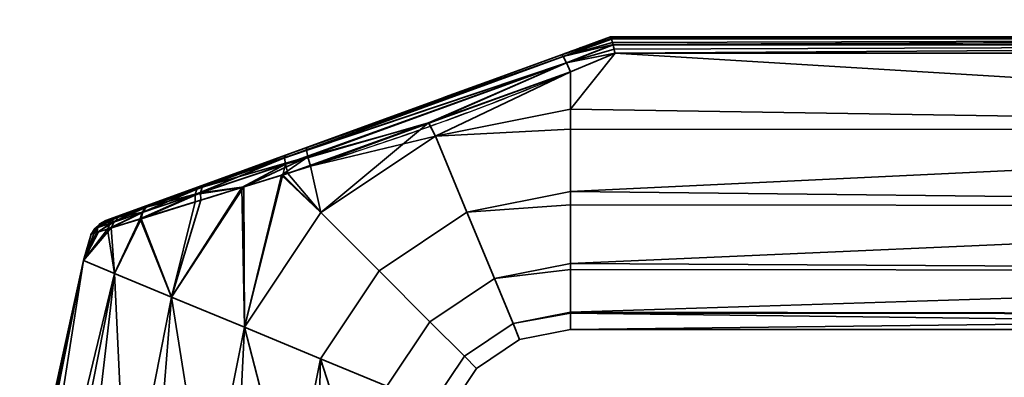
# Model space of a CAD drawing. Header units: millimetres. Extents: x -590 to 3690, y -120 to 127.
# Tile 655 of 656: x 2540 to 2614, y 45 to 72. Entities that reach past the tile are written whole.
import ezdxf

# ---------------------------------------------------------------- set-up
doc = ezdxf.new("R2010")
doc.units = ezdxf.units.MM
doc.layers.add('151', color=7, linetype='Continuous', true_color=0xffffff)

# ---------------------------------------------------------------- blocks, each defined once
blk = doc.blocks.new('UG_SURFACE_003')
at = {"layer": '151', "color": 252, "linetype": 'Continuous', "lineweight": 35}
for points in [[(3690, -31.2, 2203), (3690, 108.2, 2203), (2310, 108.2, 2203), (2310, -31.2, 2203)], [(2460, -31.2, 2053), (2460, 108.2, 2053), (3540, 108.2, 2053), (3540, -31.2, 2053)]]:
    blk.add_3dface(points, dxfattribs=at)
blk = doc.blocks.new('UG_SURFACE_155')
at = {"layer": '151', "color": 43, "linetype": 'Continuous', "lineweight": 35}
for points in [[(2580.316, 69.659, 1116.438), (2584, 71, 1115.949), (2584, 71, 1092.051), (2580.316, 69.659, 1091.562)], [(2584.07, 70.888, 1116.66), (2584.002, 71, 1116), (2580.316, 69.659, 1116.438)], [(2584.002, 71, 1116), (2584, 71, 1115.949), (2580.316, 69.659, 1116.438)], [(2580.316, 69.659, 1091.562), (2584.002, 71, 1092), (2584.07, 70.888, 1091.34)], [(2580.316, 69.659, 1091.562), (2584, 71, 1092.051), (2584.002, 71, 1092)], [(2584.081, 70.853, 1116.723), (2584.07, 70.888, 1116.66), (2580.316, 69.659, 1116.438)], [(2580.316, 69.659, 1091.562), (2584.07, 70.888, 1091.34), (2584.081, 70.853, 1091.277)], [(2580.316, 69.659, 1116.438), (2580.46, 69.517, 1117.27), (2584.081, 70.853, 1116.723)], [(2584.081, 70.853, 1091.277), (2580.46, 69.517, 1090.73), (2580.316, 69.659, 1091.562)], [(2584.087, 70.835, 1116.757), (2584.081, 70.853, 1116.723), (2580.46, 69.517, 1117.27)], [(2580.46, 69.517, 1090.73), (2584.081, 70.853, 1091.277), (2584.087, 70.835, 1091.243)], [(2584.169, 70.566, 1117.244), (2584.087, 70.835, 1116.757), (2580.46, 69.517, 1117.27)], [(2580.46, 69.517, 1090.73), (2584.087, 70.835, 1091.243), (2584.169, 70.566, 1090.757)], [(2584.206, 70.416, 1117.379), (2584.169, 70.566, 1117.244), (2580.46, 69.517, 1117.27)], [(2580.46, 69.517, 1090.73), (2584.169, 70.566, 1090.757), (2584.206, 70.416, 1090.621)], [(2580.46, 69.517, 1117.27), (2580.703, 69.056, 1117.949), (2584.206, 70.416, 1117.379)], [(2584.206, 70.416, 1090.621), (2580.703, 69.056, 1090.051), (2580.46, 69.517, 1090.73)], [(2584.21, 70.399, 1117.393), (2584.206, 70.416, 1117.379), (2580.703, 69.056, 1117.949)], [(2580.703, 69.056, 1090.051), (2584.206, 70.416, 1090.621), (2584.21, 70.399, 1090.607)], [(2679, 71, 1116), (2679, 71, 1092), (2584, 71, 1092.051), (2584, 71, 1115.949)], [(2679, 71, 1092), (2584.002, 71, 1092), (2584, 71, 1092.051)], [(2584, 71, 1115.949), (2584.002, 71, 1116), (2679, 71, 1116)], [(2679, 71, 1116), (2584.002, 71, 1116), (2584.07, 70.888, 1116.66)], [(2584.07, 70.888, 1091.34), (2584.002, 71, 1092), (2679, 71, 1092)], [(2584.07, 70.888, 1116.66), (2584.081, 70.853, 1116.723), (2679, 71, 1116)], [(2679, 71, 1092), (2584.081, 70.853, 1091.277), (2584.07, 70.888, 1091.34)], [(2679, 71, 1116), (2584.081, 70.853, 1116.723), (2584.087, 70.835, 1116.757)], [(2584.087, 70.835, 1091.243), (2584.081, 70.853, 1091.277), (2679, 71, 1092)], [(2584.087, 70.835, 1116.757), (2679, 70.847, 1116.764), (2679, 71, 1116)], [(2679, 71, 1092), (2679, 70.847, 1091.236), (2584.087, 70.835, 1091.243)], [(2679, 70.846, 1116.768), (2679, 70.847, 1116.764), (2584.087, 70.835, 1116.757)], [(2584.169, 70.566, 1090.757), (2584.087, 70.835, 1091.243), (2679, 70.847, 1091.236)], [(2679, 70.846, 1116.768), (2584.087, 70.835, 1116.757), (2584.169, 70.566, 1117.244)], [(2679, 70.847, 1091.236), (2584.206, 70.416, 1090.621), (2584.169, 70.566, 1090.757)], [(2584.169, 70.566, 1117.244), (2584.206, 70.416, 1117.379), (2679, 70.846, 1116.768)], [(2584.21, 70.399, 1090.607), (2584.206, 70.416, 1090.621), (2679, 70.847, 1091.236)], [(2679, 70.846, 1116.768), (2584.206, 70.416, 1117.379), (2584.21, 70.399, 1117.393)], [(2679, 70.847, 1091.236), (2679, 70.846, 1091.232), (2584.21, 70.399, 1090.607)], [(2584.21, 70.399, 1117.393), (2679, 70.415, 1117.411), (2679, 70.846, 1116.768)], [(2679, 70.846, 1091.232), (2679, 70.415, 1090.589), (2584.21, 70.399, 1090.607)], [(2679, 70.41, 1117.419), (2679, 70.415, 1117.411), (2584.21, 70.399, 1117.393)], [(2584.289, 70.067, 1090.308), (2584.21, 70.399, 1090.607), (2679, 70.415, 1090.589)], [(2679, 70.41, 1117.419), (2584.21, 70.399, 1117.393), (2584.289, 70.067, 1117.692)], [(2679, 70.415, 1090.589), (2584.35, 69.783, 1090.16), (2584.289, 70.067, 1090.308)], [(2584.289, 70.067, 1117.692), (2584.35, 69.783, 1117.84), (2679, 70.41, 1117.419)], [(2584.353, 69.769, 1090.154), (2584.35, 69.783, 1090.16), (2679, 70.415, 1090.589)], [(2679, 70.41, 1117.419), (2584.35, 69.783, 1117.84), (2584.353, 69.769, 1117.846)], [(2679, 70.415, 1090.589), (2679, 70.41, 1090.581), (2584.353, 69.769, 1090.154)], [(2584.353, 69.769, 1117.846), (2679, 69.769, 1117.846), (2679, 70.41, 1117.419)], [(2679, 70.41, 1090.581), (2679, 69.769, 1090.154), (2584.353, 69.769, 1090.154)], [(2584.289, 70.067, 1117.692), (2584.21, 70.399, 1117.393), (2580.703, 69.056, 1117.949)], [(2580.703, 69.056, 1090.051), (2584.21, 70.399, 1090.607), (2584.289, 70.067, 1090.308)], [(2580.703, 69.056, 1117.949), (2584.35, 69.783, 1117.84), (2584.289, 70.067, 1117.692)], [(2584.289, 70.067, 1090.308), (2584.35, 69.783, 1090.16), (2580.703, 69.056, 1090.051)], [(2584.353, 69.769, 1117.846), (2584.35, 69.783, 1117.84), (2580.703, 69.056, 1117.949)], [(2580.703, 69.056, 1090.051), (2584.35, 69.783, 1090.16), (2584.353, 69.769, 1090.154)], [(2580.703, 69.056, 1117.949), (2581, 68.361, 1118.352), (2584.353, 69.769, 1117.846)], [(2584.353, 69.769, 1090.154), (2581, 68.361, 1089.648), (2580.703, 69.056, 1090.051)], [(2679, 64.025, 1089), (2581, 65.568, 1089.082), (2584.353, 69.769, 1090.154)], [(2581, 65.568, 1089.082), (2581, 68.361, 1089.648), (2584.353, 69.769, 1090.154)], [(2584.353, 69.769, 1117.846), (2581, 65.568, 1118.918), (2679, 64.025, 1119)], [(2584.353, 69.769, 1117.846), (2581, 68.361, 1118.352), (2581, 65.568, 1118.918)], [(2679, 64.025, 1119), (2679, 69.769, 1117.846), (2584.353, 69.769, 1117.846)], [(2584.353, 69.769, 1090.154), (2679, 69.769, 1090.154), (2679, 64.025, 1089)], [(2580.46, 69.517, 1090.73), (2559.487, 61.9, 1091.085), (2559.549, 62.1, 1091.876)], [(2559.487, 61.9, 1091.085), (2580.46, 69.517, 1090.73), (2580.703, 69.056, 1090.051)], [(2580.703, 69.056, 1090.051), (2559.551, 61.419, 1090.427), (2559.487, 61.9, 1091.085)], [(2559.549, 62.1, 1091.876), (2580.316, 69.659, 1091.562), (2580.46, 69.517, 1090.73)], [(2561.166, 62.689, 1116.361), (2580.316, 69.659, 1116.438), (2580.316, 69.659, 1091.562), (2559.549, 62.1, 1091.876)], [(2559.551, 61.419, 1090.427), (2580.703, 69.056, 1090.051), (2570.309, 64.529, 1089.831)], [(2580.703, 69.056, 1117.949), (2580.46, 69.517, 1117.27), (2561.136, 62.488, 1117.182)], [(2561.166, 62.689, 1116.361), (2561.136, 62.488, 1117.182), (2580.46, 69.517, 1117.27)], [(2561.136, 62.488, 1117.182), (2561.233, 61.986, 1117.857), (2580.703, 69.056, 1117.949)], [(2580.46, 69.517, 1117.27), (2580.316, 69.659, 1116.438), (2561.166, 62.689, 1116.361)], [(2580.703, 69.056, 1117.949), (2561.233, 61.986, 1117.857), (2570.345, 64.501, 1118.304)], [(2580.703, 69.056, 1090.051), (2581, 68.361, 1089.648), (2570.309, 64.529, 1089.831)], [(2570.345, 64.501, 1118.304), (2581, 68.361, 1118.352), (2580.703, 69.056, 1117.949)], [(2570.833, 63.546, 1089.082), (2570.309, 64.529, 1089.831), (2581, 68.361, 1089.648)], [(2581, 68.361, 1118.352), (2570.345, 64.501, 1118.304), (2570.833, 63.546, 1118.918)], [(2581, 68.361, 1089.648), (2581, 65.568, 1089.082), (2570.833, 63.546, 1089.082)], [(2570.833, 63.546, 1118.918), (2581, 65.568, 1118.918), (2581, 68.361, 1118.352)], [(2570.833, 63.546, 1089.082), (2581, 65.568, 1089.082), (2581, 64.051, 1089.242)], [(2581, 64.051, 1118.758), (2581, 65.568, 1118.918), (2570.833, 63.546, 1118.918)], [(2679, 64.025, 1089), (2581, 64.051, 1089.242), (2581, 65.568, 1089.082)], [(2581, 65.568, 1118.918), (2581, 64.051, 1118.758), (2679, 64.025, 1119)], [(2570.309, 64.529, 1089.831), (2559.728, 60.737, 1090.011), (2559.551, 61.419, 1090.427)], [(2562.214, 57.786, 1089.082), (2559.728, 60.737, 1090.011), (2570.309, 64.529, 1089.831)], [(2561.233, 61.986, 1117.857), (2561.441, 61.275, 1118.263), (2570.345, 64.501, 1118.304)], [(2570.833, 63.546, 1118.918), (2570.345, 64.501, 1118.304), (2561.441, 61.275, 1118.263)], [(2570.309, 64.529, 1089.831), (2570.833, 63.546, 1089.082), (2562.214, 57.786, 1089.082)], [(2570.833, 63.546, 1118.918), (2573.207, 57.815, 1118.266), (2581, 59.365, 1118.266), (2581, 64.051, 1118.758)], [(2581, 64.051, 1089.242), (2581, 59.365, 1089.734), (2573.207, 57.815, 1089.734), (2570.833, 63.546, 1089.082)], [(2679, 64.025, 1119), (2581, 64.051, 1118.758), (2581, 59.365, 1118.266)], [(2581, 59.365, 1089.734), (2581, 64.051, 1089.242), (2679, 64.025, 1089)], [(2581, 59.365, 1118.266), (2679, 58.277, 1117.865), (2679, 64.025, 1119)], [(2679, 64.025, 1089), (2679, 58.277, 1090.135), (2581, 59.365, 1089.734)], [(2561.441, 61.275, 1118.263), (2562.214, 57.786, 1118.918), (2570.833, 63.546, 1118.918)], [(2573.207, 57.815, 1089.734), (2566.6, 53.4, 1089.734), (2562.214, 57.786, 1089.082), (2570.833, 63.546, 1089.082)], [(2570.833, 63.546, 1118.918), (2562.214, 57.786, 1118.918), (2566.6, 53.4, 1118.266), (2573.207, 57.815, 1118.266)], [(2549.402, 58.407, 1111.613), (2553.485, 59.894, 1114.336), (2561.166, 62.689, 1116.361), (2553.101, 59.754, 1093.847)], [(2561.166, 62.689, 1116.361), (2559.549, 62.1, 1091.876), (2553.101, 59.754, 1093.847)], [(2553.485, 59.894, 1114.336), (2553.271, 59.687, 1114.964), (2561.136, 62.488, 1117.182)], [(2561.233, 61.986, 1117.857), (2561.136, 62.488, 1117.182), (2553.271, 59.687, 1114.964)], [(2561.136, 62.488, 1117.182), (2561.166, 62.689, 1116.361), (2553.485, 59.894, 1114.336)], [(2559.487, 61.9, 1091.085), (2559.551, 61.419, 1090.427), (2552.756, 59.141, 1092.691)], [(2552.756, 59.141, 1092.691), (2552.875, 59.546, 1093.233), (2559.487, 61.9, 1091.085)], [(2559.487, 61.9, 1091.085), (2552.875, 59.546, 1093.233), (2553.101, 59.754, 1093.847)], [(2553.101, 59.754, 1093.847), (2559.549, 62.1, 1091.876), (2559.487, 61.9, 1091.085)], [(2561.233, 61.986, 1117.857), (2553.164, 59.278, 1115.516), (2556.408, 59.716, 1116.839)], [(2553.271, 59.687, 1114.964), (2553.164, 59.278, 1115.516), (2561.233, 61.986, 1117.857)], [(2556.408, 59.716, 1116.839), (2559.239, 60.593, 1117.64), (2561.233, 61.986, 1117.857)], [(2559.239, 60.593, 1117.64), (2561.441, 61.275, 1118.263), (2561.233, 61.986, 1117.857)], [(2552.756, 59.141, 1092.691), (2559.551, 61.419, 1090.427), (2556.274, 59.671, 1091.138)], [(2559.551, 61.419, 1090.427), (2559.349, 60.62, 1090.135), (2556.274, 59.671, 1091.138)], [(2561.441, 61.275, 1118.263), (2559.239, 60.593, 1117.64), (2562.214, 57.786, 1118.918)], [(2559.551, 61.419, 1090.427), (2559.728, 60.737, 1090.011), (2559.349, 60.62, 1090.135)], [(2556.454, 49.167, 1089.082), (2556.274, 59.671, 1091.138), (2559.349, 60.62, 1090.135)], [(2559.239, 60.593, 1117.64), (2556.408, 59.716, 1116.839), (2556.454, 49.167, 1118.918)], [(2559.349, 60.62, 1090.135), (2562.214, 57.786, 1089.082), (2556.454, 49.167, 1089.082)], [(2556.454, 49.167, 1118.918), (2562.214, 57.786, 1118.918), (2559.239, 60.593, 1117.64)], [(2562.214, 57.786, 1089.082), (2559.349, 60.62, 1090.135), (2559.728, 60.737, 1090.011)], [(2553.101, 59.754, 1093.847), (2547.381, 57.672, 1109.074), (2549.402, 58.407, 1111.613)], [(2547.381, 57.672, 1109.074), (2553.101, 59.754, 1093.847), (2549.346, 58.387, 1096.441)], [(2552.875, 59.546, 1093.233), (2552.756, 59.141, 1092.691), (2548.75, 57.795, 1095.602)], [(2548.75, 57.795, 1095.602), (2549.001, 58.166, 1096.001), (2552.875, 59.546, 1093.233)], [(2552.875, 59.546, 1093.233), (2549.001, 58.166, 1096.001), (2549.346, 58.387, 1096.441)], [(2549.402, 58.407, 1111.613), (2549.059, 58.186, 1112.056), (2553.271, 59.687, 1114.964)], [(2553.164, 59.278, 1115.516), (2553.271, 59.687, 1114.964), (2549.059, 58.186, 1112.056)], [(2549.346, 58.387, 1096.441), (2553.101, 59.754, 1093.847), (2552.875, 59.546, 1093.233)], [(2553.271, 59.687, 1114.964), (2553.485, 59.894, 1114.336), (2549.402, 58.407, 1111.613)], [(2550.974, 51.437, 1116.99), (2556.408, 59.716, 1116.839), (2553.18, 58.716, 1115.926)], [(2556.408, 59.716, 1116.839), (2550.974, 51.437, 1116.99), (2556.454, 49.167, 1118.918)], [(2556.454, 49.167, 1089.082), (2550.974, 51.437, 1091.01), (2556.274, 59.671, 1091.138)], [(2552.759, 58.586, 1092.285), (2556.274, 59.671, 1091.138), (2550.974, 51.437, 1091.01)], [(2556.274, 59.671, 1091.138), (2552.759, 58.586, 1092.285), (2552.756, 59.141, 1092.691)], [(2553.164, 59.278, 1115.516), (2553.18, 58.716, 1115.926), (2556.408, 59.716, 1116.839)], [(2573.207, 57.815, 1089.734), (2581, 59.365, 1089.734), (2581, 58.376, 1090.305)], [(2581, 58.376, 1117.695), (2581, 59.365, 1118.266), (2573.207, 57.815, 1118.266)], [(2679, 58.277, 1090.135), (2581, 58.376, 1090.305), (2581, 59.365, 1089.734)], [(2581, 59.365, 1118.266), (2581, 58.376, 1117.695), (2679, 58.277, 1117.865)], [(2548.613, 57.308, 1095.278), (2548.75, 57.795, 1095.602), (2552.756, 59.141, 1092.691)], [(2552.756, 59.141, 1092.691), (2552.759, 58.586, 1092.285), (2548.613, 57.308, 1095.278)], [(2548.613, 57.308, 1095.278), (2552.759, 58.586, 1092.285), (2550.974, 51.437, 1091.01)], [(2548.675, 57.327, 1112.784), (2553.18, 58.716, 1115.926), (2553.164, 59.278, 1115.516)], [(2553.164, 59.278, 1115.516), (2548.809, 57.815, 1112.458), (2548.675, 57.327, 1112.784)], [(2550.974, 51.437, 1116.99), (2553.18, 58.716, 1115.926), (2548.675, 57.327, 1112.784)], [(2549.059, 58.186, 1112.056), (2548.809, 57.815, 1112.458), (2553.164, 59.278, 1115.516)], [(2549.346, 58.387, 1096.441), (2547.128, 57.58, 1099.384), (2546.033, 57.181, 1102.998), (2546.242, 57.257, 1106.238)], [(2546.242, 57.257, 1106.238), (2547.381, 57.672, 1109.074), (2549.346, 58.387, 1096.441)], [(2549.001, 58.166, 1096.001), (2548.75, 57.795, 1095.602), (2546.372, 56.992, 1098.879)], [(2546.372, 56.992, 1098.879), (2546.709, 57.348, 1099.121), (2549.001, 58.166, 1096.001)], [(2546.424, 56.629, 1109.854), (2548.675, 57.327, 1112.784), (2548.809, 57.815, 1112.458)], [(2548.809, 57.815, 1112.458), (2546.643, 57.084, 1109.63), (2546.424, 56.629, 1109.854)], [(2546.97, 57.441, 1109.363), (2546.643, 57.084, 1109.63), (2548.809, 57.815, 1112.458)], [(2549.001, 58.166, 1096.001), (2546.709, 57.348, 1099.121), (2547.128, 57.58, 1099.384)], [(2547.381, 57.672, 1109.074), (2546.97, 57.441, 1109.363), (2549.059, 58.186, 1112.056)], [(2548.809, 57.815, 1112.458), (2549.059, 58.186, 1112.056), (2546.97, 57.441, 1109.363)], [(2547.128, 57.58, 1099.384), (2549.346, 58.387, 1096.441), (2549.001, 58.166, 1096.001)], [(2549.059, 58.186, 1112.056), (2549.402, 58.407, 1111.613), (2547.381, 57.672, 1109.074)], [(2575.274, 52.824, 1092.853), (2570.42, 49.58, 1092.853), (2566.6, 53.4, 1089.734), (2573.207, 57.815, 1089.734)], [(2573.207, 57.815, 1118.266), (2566.6, 53.4, 1118.266), (2570.42, 49.58, 1115.147), (2575.274, 52.824, 1115.147)], [(2573.207, 57.815, 1118.266), (2575.274, 52.824, 1115.147), (2581, 53.963, 1115.147), (2581, 58.376, 1117.695)], [(2581, 58.376, 1090.305), (2581, 53.963, 1092.853), (2575.274, 52.824, 1092.853), (2573.207, 57.815, 1089.734)], [(2679, 58.277, 1117.865), (2581, 58.376, 1117.695), (2581, 53.963, 1115.147)], [(2581, 53.963, 1092.853), (2581, 58.376, 1090.305), (2679, 58.277, 1090.135)], [(2581, 53.963, 1115.147), (2679, 53.402, 1114.615), (2679, 58.277, 1117.865)], [(2679, 58.277, 1090.135), (2679, 53.402, 1093.385), (2581, 53.963, 1092.853)], [(2546.709, 57.348, 1099.121), (2546.372, 56.992, 1098.879), (2545.195, 56.594, 1102.889)], [(2545.195, 56.594, 1102.889), (2545.575, 56.943, 1102.941), (2546.709, 57.348, 1099.121)], [(2546.643, 57.084, 1109.63), (2545.419, 56.67, 1106.481), (2545.353, 56.295, 1107.104)], [(2545.353, 56.295, 1107.104), (2546.424, 56.629, 1109.854), (2546.643, 57.084, 1109.63)], [(2545.791, 57.02, 1106.364), (2545.419, 56.67, 1106.481), (2546.643, 57.084, 1109.63)], [(2546.709, 57.348, 1099.121), (2545.575, 56.943, 1102.941), (2546.033, 57.181, 1102.998)], [(2546.033, 57.181, 1102.998), (2545.575, 56.943, 1102.941), (2545.791, 57.02, 1106.364)], [(2546.242, 57.257, 1106.238), (2545.791, 57.02, 1106.364), (2546.97, 57.441, 1109.363)], [(2546.643, 57.084, 1109.63), (2546.97, 57.441, 1109.363), (2545.791, 57.02, 1106.364)], [(2545.791, 57.02, 1106.364), (2546.242, 57.257, 1106.238), (2546.033, 57.181, 1102.998)], [(2546.033, 57.181, 1102.998), (2547.128, 57.58, 1099.384), (2546.709, 57.348, 1099.121)], [(2546.142, 56.541, 1098.674), (2546.372, 56.992, 1098.879), (2548.75, 57.795, 1095.602)], [(2548.75, 57.795, 1095.602), (2548.613, 57.308, 1095.278), (2546.142, 56.541, 1098.674)], [(2546.142, 56.541, 1098.674), (2548.613, 57.308, 1095.278), (2546.691, 53.211, 1095.183)], [(2546.97, 57.441, 1109.363), (2547.381, 57.672, 1109.074), (2546.242, 57.257, 1106.238)], [(2546.691, 53.211, 1112.817), (2548.675, 57.327, 1112.784), (2546.424, 56.629, 1109.854)], [(2548.675, 57.327, 1112.784), (2546.691, 53.211, 1112.817), (2550.974, 51.437, 1116.99)], [(2550.974, 51.437, 1091.01), (2546.691, 53.211, 1095.183), (2548.613, 57.308, 1095.278)], [(2566.6, 53.4, 1089.734), (2562.186, 46.793, 1089.734), (2556.454, 49.167, 1089.082), (2562.214, 57.786, 1089.082)], [(2562.214, 57.786, 1118.918), (2556.454, 49.167, 1118.918), (2562.186, 46.793, 1118.266), (2566.6, 53.4, 1118.266)], [(2544.348, 54.182, 1107.119), (2546.691, 53.211, 1112.817), (2546.424, 56.629, 1109.854)], [(2546.424, 56.629, 1109.854), (2545.353, 56.295, 1107.104), (2544.348, 54.182, 1107.119)], [(2544.348, 54.182, 1100.881), (2545.484, 56.335, 1100.914), (2546.142, 56.541, 1098.674)], [(2546.142, 56.541, 1098.674), (2546.691, 53.211, 1095.183), (2544.348, 54.182, 1100.881)], [(2544.916, 56.158, 1102.843), (2545.484, 56.335, 1100.914), (2544.348, 54.182, 1100.881)], [(2544.916, 56.158, 1102.843), (2545.15, 56.231, 1106.582), (2545.419, 56.67, 1106.481)], [(2545.419, 56.67, 1106.481), (2545.195, 56.594, 1102.889), (2544.916, 56.158, 1102.843)], [(2545.484, 56.335, 1100.914), (2544.916, 56.158, 1102.843), (2545.195, 56.594, 1102.889)], [(2545.419, 56.67, 1106.481), (2545.15, 56.231, 1106.582), (2545.353, 56.295, 1107.104)], [(2545.484, 56.335, 1100.914), (2545.195, 56.594, 1102.889), (2546.372, 56.992, 1098.879)], [(2545.575, 56.943, 1102.941), (2545.195, 56.594, 1102.889), (2545.419, 56.67, 1106.481)], [(2545.419, 56.67, 1106.481), (2545.791, 57.02, 1106.364), (2545.575, 56.943, 1102.941)], [(2546.372, 56.992, 1098.879), (2546.142, 56.541, 1098.674), (2545.484, 56.335, 1100.914)], [(2544.348, 54.182, 1107.119), (2545.353, 56.295, 1107.104), (2545.15, 56.231, 1106.582)], [(2544.348, 54.182, 1107.119), (2545.15, 56.231, 1106.582), (2544.916, 56.158, 1102.843)], [(2544.916, 56.158, 1102.843), (2544.348, 54.182, 1100.881), (2544.348, 54.182, 1107.119)], [(2544.348, 54.182, 1100.881), (2541.328, 39, 1100.881), (2541, 39, 1104)], [(2541, 39, 1104), (2544.348, 54.182, 1107.119), (2544.348, 54.182, 1100.881)], [(2541, 39, 1104), (2541.164, 39, 1105.559), (2544.348, 54.182, 1107.119)], [(2541.164, 39, 1105.559), (2541.328, 39, 1107.119), (2544.348, 54.182, 1107.119)], [(2546.691, 53.211, 1112.817), (2544.348, 54.182, 1107.119), (2541.328, 39, 1107.119), (2543.234, 39, 1111.4)], [(2541.959, 39, 1099.465), (2541.328, 39, 1100.881), (2544.348, 54.182, 1100.881)], [(2544.348, 54.182, 1100.881), (2546.691, 53.211, 1095.183), (2543.865, 39, 1095.183), (2541.959, 39, 1099.465)], [(2570.42, 49.58, 1092.853), (2567.176, 44.726, 1092.853), (2562.186, 46.793, 1089.734), (2566.6, 53.4, 1089.734)], [(2566.6, 53.4, 1118.266), (2562.186, 46.793, 1118.266), (2567.176, 44.726, 1115.147), (2570.42, 49.58, 1115.147)], [(2575.274, 52.824, 1092.853), (2581, 53.963, 1092.853), (2581, 53.516, 1093.467)], [(2581, 53.516, 1114.532), (2581, 53.963, 1115.147), (2575.274, 52.824, 1115.147)], [(2575.274, 52.824, 1115.147), (2576.677, 49.437, 1110.101), (2581, 50.297, 1110.101), (2581, 53.516, 1114.532)], [(2581, 53.516, 1093.467), (2581, 50.297, 1097.899), (2576.677, 49.437, 1097.899), (2575.274, 52.824, 1092.853)], [(2679, 53.402, 1093.385), (2581, 53.516, 1093.467), (2581, 53.963, 1092.853)], [(2581, 53.963, 1115.147), (2581, 53.516, 1114.532), (2679, 53.402, 1114.615)], [(2679, 53.402, 1114.615), (2581, 53.516, 1114.532), (2581, 50.297, 1110.101)], [(2581, 50.297, 1097.899), (2581, 53.516, 1093.467), (2679, 53.402, 1093.385)], [(2581, 50.297, 1110.101), (2679, 50.144, 1109.746), (2679, 53.402, 1114.615)], [(2581, 50.297, 1097.899), (2679, 53.402, 1093.385), (2679, 50.144, 1098.254)], [(2543.234, 39, 1111.4), (2543.865, 39, 1112.817), (2546.691, 53.211, 1112.817)], [(2546.691, 53.211, 1112.817), (2543.865, 39, 1112.817), (2547.348, 39, 1115.953)], [(2545.017, 39, 1094.146), (2543.865, 39, 1095.183), (2546.691, 53.211, 1095.183)], [(2546.691, 53.211, 1095.183), (2550.974, 51.437, 1091.01), (2548.5, 39, 1091.01), (2545.017, 39, 1094.146)], [(2547.348, 39, 1115.953), (2548.5, 39, 1116.99), (2550.974, 51.437, 1116.99), (2546.691, 53.211, 1112.817)], [(2576.677, 49.437, 1097.899), (2573.012, 46.988, 1097.899), (2570.42, 49.58, 1092.853), (2575.274, 52.824, 1092.853)], [(2575.274, 52.824, 1115.147), (2570.42, 49.58, 1115.147), (2573.012, 46.988, 1110.101), (2576.677, 49.437, 1110.101)], [(2550.974, 51.437, 1116.99), (2548.5, 39, 1116.99), (2552.957, 39, 1118.439)], [(2549.975, 39, 1090.53), (2548.5, 39, 1091.01), (2550.974, 51.437, 1091.01)], [(2550.974, 51.437, 1091.01), (2556.454, 49.167, 1089.082), (2554.432, 39, 1089.082), (2549.975, 39, 1090.53)], [(2552.957, 39, 1118.439), (2554.432, 39, 1118.918), (2556.454, 49.167, 1118.918), (2550.974, 51.437, 1116.99)], [(2576.677, 49.437, 1097.899), (2581, 50.297, 1097.899), (2581, 50.218, 1098.27)], [(2581, 50.218, 1109.73), (2581, 50.297, 1110.101), (2576.677, 49.437, 1110.101)], [(2576.677, 49.437, 1110.101), (2577.173, 48.239, 1104), (2581, 49, 1104), (2581, 50.218, 1109.73)], [(2581, 50.218, 1098.27), (2581, 49, 1104), (2577.173, 48.239, 1104), (2576.677, 49.437, 1097.899)], [(2679, 50.144, 1098.254), (2581, 50.218, 1098.27), (2581, 50.297, 1097.899)], [(2581, 50.297, 1110.101), (2581, 50.218, 1109.73), (2679, 50.144, 1109.746)], [(2679, 50.144, 1109.746), (2581, 50.218, 1109.73), (2581, 49, 1104)], [(2679, 49, 1104), (2581, 49, 1104), (2581, 50.218, 1098.27)], [(2581, 50.218, 1098.27), (2679, 50.144, 1098.254), (2679, 49, 1104)], [(2581, 49, 1104), (2679, 49, 1104), (2679, 50.144, 1109.746)], [(2556.454, 49.167, 1118.918), (2554.432, 39, 1118.918), (2559.093, 39, 1118.428)], [(2555.974, 39, 1089.244), (2554.432, 39, 1089.082), (2556.454, 49.167, 1089.082)], [(2556.454, 49.167, 1089.082), (2562.186, 46.793, 1089.734), (2560.635, 39, 1089.734), (2555.974, 39, 1089.244)], [(2559.093, 39, 1118.428), (2560.635, 39, 1118.266), (2562.186, 46.793, 1118.266), (2556.454, 49.167, 1118.918)], [(2573.012, 46.988, 1097.899), (2570.563, 43.323, 1097.899), (2567.176, 44.726, 1092.853), (2570.42, 49.58, 1092.853)], [(2570.42, 49.58, 1115.147), (2567.176, 44.726, 1115.147), (2570.563, 43.323, 1110.101), (2573.012, 46.988, 1110.101)], [(2577.173, 48.239, 1104), (2573.929, 46.071, 1104), (2573.012, 46.988, 1097.899), (2576.677, 49.437, 1097.899)], [(2576.677, 49.437, 1110.101), (2573.012, 46.988, 1110.101), (2573.929, 46.071, 1104), (2577.173, 48.239, 1104)], [(2562.186, 46.793, 1118.266), (2560.635, 39, 1118.266), (2564.694, 39, 1115.923)], [(2561.978, 39, 1090.51), (2560.635, 39, 1089.734), (2562.186, 46.793, 1089.734)], [(2562.186, 46.793, 1089.734), (2567.176, 44.726, 1092.853), (2566.037, 39, 1092.853), (2561.978, 39, 1090.51)], [(2564.694, 39, 1115.923), (2566.037, 39, 1115.147), (2567.176, 44.726, 1115.147), (2562.186, 46.793, 1118.266)], [(2573.929, 46.071, 1104), (2571.761, 42.827, 1104), (2570.563, 43.323, 1097.899), (2573.012, 46.988, 1097.899)], [(2573.012, 46.988, 1110.101), (2570.563, 43.323, 1110.101), (2571.761, 42.827, 1104), (2573.929, 46.071, 1104)]]:
    blk.add_3dface(points, dxfattribs=at)
blk = doc.blocks.new('UG_SURFACE_170')
at = {"layer": '151', "color": 254, "linetype": 'Continuous', "lineweight": 35}
for points in [[(3524.75, -35, 2033.25), (3524.75, 111.75, 2033.25), (2475.25, 111.75, 2033.25), (2475.25, -35, 2033.25)], [(3500.75, 106.75, 2009.25), (3500.75, 5, 2009.25), (2499.25, 5, 2009.25), (2499.25, 106.75, 2009.25)]]:
    blk.add_3dface(points, dxfattribs=at)
blk = doc.blocks.new('UG_SURFACE_171')
at = {"layer": '151', "color": 7, "linetype": 'Continuous', "lineweight": 35}
for points in [[(3500.75, 5, 2009.25), (3500.75, 106.75, 2009.25), (2499.25, 106.75, 2009.25), (2499.25, 5, 2009.25)], [(2499.5, 5, 2009), (2499.5, 106.75, 2009), (3500.5, 106.75, 2009), (3500.5, 5, 2009)]]:
    blk.add_3dface(points, dxfattribs=at)

msp = doc.modelspace()

# ---------------------------------------------------------------- linework, layer by layer
at = {"layer": '151', "color": 252, "linetype": 'Continuous', "lineweight": -3, "true_color": 0x939598}
for p, q in [((2584, 71, 1115.949), (2584, 71, 1092.051)), ((2584.002, 71, 1116), (2679, 71, 1116)), ((2679, 71, 1092), (2584.002, 71, 1092)), ((2679, 69.769, 1117.846), (2584.353, 69.769, 1117.846)), ((2584.353, 69.769, 1090.154), (2679, 69.769, 1090.154))]:
    msp.add_line(p, q, dxfattribs=at)
at = {"layer": '151', "color": 252, "linetype": 'Continuous', "lineweight": -3, "true_color": 0x939598, "extrusion": (0.934658, 0.340188, 0.103375)}
msp.add_arc((-819.062, 832.597, 2548.251), 2, 285.85564, 0, dxfattribs=at)
at = {"layer": '151', "color": 252, "linetype": 'Continuous', "lineweight": -3, "true_color": 0x939598, "extrusion": (0.934658, 0.340188, -0.103375)}
msp.add_arc((-819.062, 1363.574, 2319.999), 2, 360, 74.14436, dxfattribs=at)
at = {"layer": '151', "color": 252, "linetype": 'Continuous', "lineweight": -3, "true_color": 0x939598, "extrusion": (1, 0, 0)}
msp.add_arc((64, 1104, 2581), 15, 73.09721, 286.90279, dxfattribs=at)
at = {"layer": '151', "color": 252, "linetype": 'Continuous', "lineweight": -3, "true_color": 0x939598, "extrusion": (-0.34202, 0.939693, 0)}
for start_param, end_param in [(1.165933, 1.275787), (5.007398, 5.117253)]:
    msp.add_ellipse((2569.931, 65.879, 1104), major_axis=(35.717, 13), ratio=0.34202, start_param=start_param, end_param=end_param, dxfattribs=at)
at = {"layer": '151', "color": 252, "linetype": 'Continuous', "lineweight": -3, "true_color": 0x939598, "extrusion": (0.387206, -0.921993, 0)}
for start_param, end_param in [(1.176005, 1.275787), (5.007398, 5.10718)]:
    msp.add_ellipse((2570.615, 64, 1104), major_axis=(35.717, 15), ratio=0.387206, start_param=start_param, end_param=end_param, dxfattribs=at)
at = {"layer": '151', "color": 252, "linetype": 'Continuous', "lineweight": -3, "true_color": 0x939598}
for points in [[(2584, 71, 1115.949), (2584, 71, 1115.966), (2584.001, 71, 1115.983), (2584.002, 71, 1116)], [(2584.002, 71, 1092), (2584.001, 71, 1092.017), (2584, 71, 1092.034), (2584, 71, 1092.051)], [(2584.002, 71, 1116), (2584.061, 71, 1116.798), (2584.206, 70.484, 1117.548), (2584.353, 69.769, 1117.846)], [(2584.353, 69.769, 1090.154), (2584.206, 70.484, 1090.452), (2584.061, 71, 1091.202), (2584.002, 71, 1092)]]:
    msp.add_open_spline(points, degree=3, dxfattribs=at)
for points, knots in [([(2580.316, 69.659, 1091.562), (2576.985, 68.447, 1091.193), (2573.659, 67.236, 1091.147), (2567.007, 64.815, 1091.18), (2563.682, 63.605, 1091.261), (2558.703, 61.793, 1091.991), (2557.055, 61.193, 1092.344), (2553.874, 60.035, 1093.416), (2552.315, 59.467, 1094.149), (2549.534, 58.456, 1096.12), (2548.29, 58.003, 1097.38), (2546.951, 57.515, 1099.658), (2546.595, 57.386, 1100.478), (2546.114, 57.211, 1102.174), (2545.984, 57.163, 1103.077), (2545.976, 57.16, 1105.753), (2546.478, 57.343, 1107.522), (2548.264, 57.993, 1110.592), (2549.508, 58.446, 1111.855), (2552.283, 59.456, 1113.833), (2553.841, 60.023, 1114.57), (2557.021, 61.18, 1115.648), (2558.654, 61.775, 1116), (2563.629, 63.585, 1116.735), (2566.977, 64.804, 1116.82), (2573.646, 67.231, 1116.853), (2576.98, 68.445, 1116.807), (2580.316, 69.659, 1116.438)], [0, 0, 0, 0, 0.125, 0.125, 0.25, 0.25, 0.3125, 0.3125, 0.375, 0.375, 0.4375, 0.4375, 0.46875, 0.46875, 0.5, 0.5, 0.5625, 0.5625, 0.625, 0.625, 0.6875, 0.6875, 0.75, 0.75, 0.875, 0.875, 1, 1, 1, 1]), ([(2581, 68.361, 1118.352), (2579.257, 67.644, 1118.57), (2577.509, 66.939, 1118.681), (2573.999, 65.574, 1118.808), (2572.235, 64.916, 1118.824), (2568.689, 63.651, 1118.792), (2566.907, 63.044, 1118.744), (2563.329, 61.87, 1118.509), (2561.523, 61.297, 1118.319), (2557.969, 60.188, 1117.666), (2556.224, 59.651, 1117.205), (2552.847, 58.613, 1115.848), (2551.223, 58.114, 1114.949), (2548.365, 57.232, 1112.627), (2547.113, 56.843, 1111.181), (2545.356, 56.296, 1107.833), (2544.866, 56.142, 1105.944), (2544.854, 56.139, 1103.1), (2544.971, 56.175, 1102.138), (2545.42, 56.316, 1100.311), (2545.753, 56.419, 1099.43), (2546.62, 56.69, 1097.744), (2547.138, 56.851, 1096.968), (2548.322, 57.218, 1095.534), (2548.992, 57.426, 1094.873), (2551.124, 58.084, 1093.114), (2552.745, 58.582, 1092.203), (2556.114, 59.617, 1090.83), (2557.862, 60.155, 1090.359), (2563.223, 61.827, 1089.358), (2566.837, 62.991, 1089.226), (2572.195, 64.901, 1089.176), (2573.97, 65.564, 1089.192), (2577.499, 66.935, 1089.318), (2579.254, 67.642, 1089.43), (2581, 68.361, 1089.648)], [0, 0, 0, 0, 0.0625, 0.0625, 0.125, 0.125, 0.1875, 0.1875, 0.25, 0.25, 0.3125, 0.3125, 0.375, 0.375, 0.4375, 0.4375, 0.5, 0.5, 0.53125, 0.53125, 0.5625, 0.5625, 0.59375, 0.59375, 0.625, 0.625, 0.6875, 0.6875, 0.75, 0.75, 0.875, 0.875, 0.9375, 0.9375, 1, 1, 1, 1])]:
    msp.add_open_spline(points, degree=3, knots=knots, dxfattribs=at)

# ---------------------------------------------------------------- block references
for name in ['UG_SURFACE_171', 'UG_SURFACE_170', 'UG_SURFACE_003', 'UG_SURFACE_155']:
    msp.add_blockref(name, (0, 0), dxfattribs=at)

doc.saveas('drawing.dxf')
